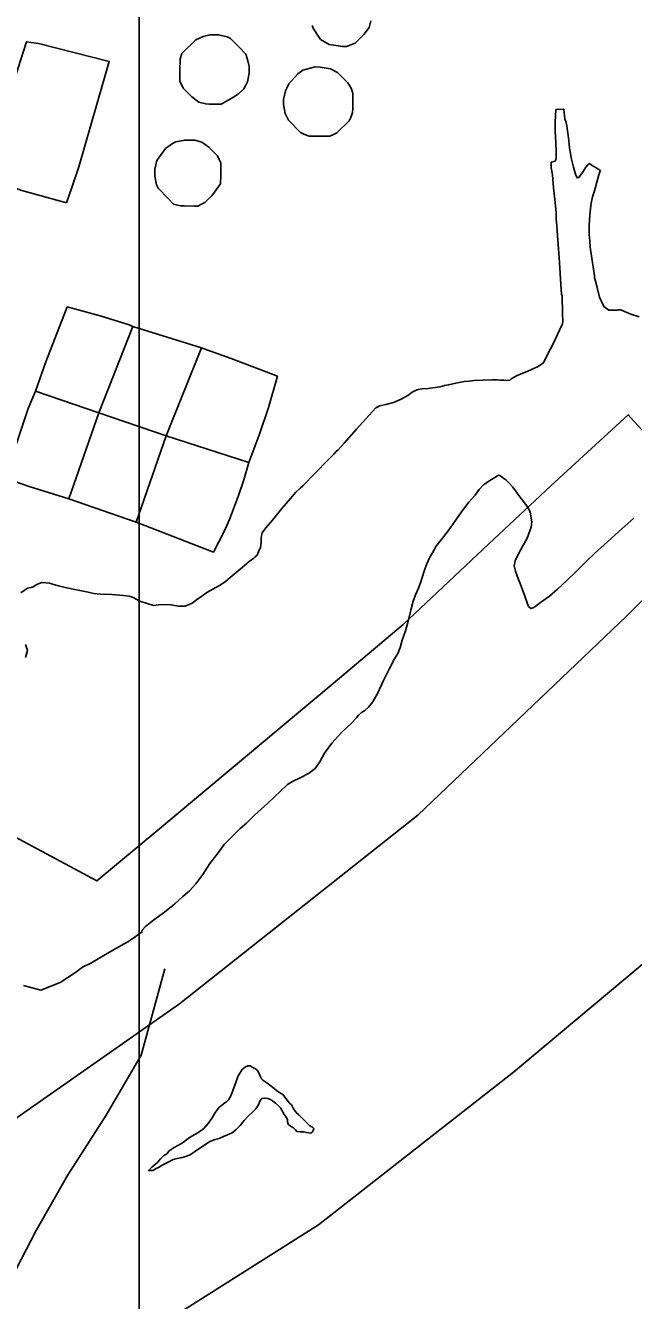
# Model space of a CAD drawing. Extents: x 1662474 to 1856135, y 779280 to 917889.
# Drawn here: x 1730904 to 1731608, y 797531 to 799005 of the extents above; entities that cross this region are included whole.
import ezdxf

# ---------------------------------------------------------------- set-up
doc = ezdxf.new("R2010")
doc.units = 0
for name, color, linetype in [('Exist Boundary Political City Limit New', 7, 'Continuous'), ('Exist Hydrographic Lake Shore', 7, 'Continuous'), ('Exist Hydrographic Misc Water Feature', 7, 'Continuous'), ('Exist Road Primary Interstate Divided Center Attributed', 7, 'Continuous'), ('Map Preparation Boundary City Limit Buffer Line', 7, 'Continuous'), ('Map Preparation Inset Cut Line', 7, 'Continuous')]:
    doc.layers.add(name, color=color, linetype=linetype)

msp = doc.modelspace()

# ---------------------------------------------------------------- linework, layer by layer
at = {"layer": 'Exist Boundary Political City Limit New'}
msp.add_lwpolyline([(1730832.4, 798098.3), (1730986.6, 798015.8), (1731057.2, 798074.6), (1731260.1, 798244), (1731341.1, 798312.1), (1731439.9, 798405.1), (1731511.9, 798472.6), (1731601.5, 798554.8), (1731608.5, 798547.1), (1731966.2, 798159.2), (1731978.5, 798106.8), (1732013.9, 798054.5), (1732035.2, 798052.1)], dxfattribs=at)
at = {"layer": 'Exist Hydrographic Lake Shore'}
for points in [[(1731168.4, 798389), (1731170, 798390.6), (1731172.1, 798392.4), (1731173.9, 798396.1), (1731176, 798401.1), (1731176.9, 798407.1), (1731176.9, 798412.9), (1731178.1, 798418.4), (1731182.4, 798424.1), (1731189.9, 798432.8), (1731200.8, 798446.2), (1731210.6, 798458), (1731216.8, 798465.4), (1731221.8, 798469.8), (1731224.9, 798472.7), (1731239.2, 798487.1), (1731254, 798502.1), (1731261.1, 798509.2), (1731263.8, 798512.1), (1731266, 798514.2), (1731272.9, 798521.8), (1731287.2, 798538.1), (1731301.8, 798554.3), (1731309.4, 798562.8), (1731314.1, 798565.1), (1731321.1, 798566.7), (1731330.1, 798568.8), (1731338.8, 798572.7), (1731346.4, 798577.2), (1731351.6, 798580.8), (1731355.2, 798582.9), (1731358.5, 798584), (1731363.1, 798584.8), (1731370.2, 798585.3), (1731378.1, 798586.1), (1731383.6, 798586.9), (1731386.8, 798587.9), (1731389.1, 798588.4), (1731393.6, 798589.2), (1731402.2, 798591.1), (1731411.8, 798593.2), (1731417.5, 798593.7), (1731422.8, 798594.5), (1731433.2, 798594.8), (1731443.8, 798595.2), (1731450, 798595.2), (1731453.8, 798594.8), (1731457.6, 798594.8), (1731461, 798594.5), (1731464.5, 798594.8), (1731466, 798596.3), (1731473.1, 798600.2), (1731485.2, 798605.2), (1731497.2, 798610.5), (1731503.4, 798614.7), (1731507.5, 798622.8), (1731515.1, 798637.5), (1731521.8, 798652.5), (1731525.4, 798659.8), (1731525.9, 798663.2), (1731525.6, 798671.1), (1731525.4, 798679.2), (1731524.9, 798685.8), (1731524.9, 798692.1), (1731524.4, 798694.2), (1731523.5, 798705.5), (1731522, 798730.7), (1731520.1, 798757.2), (1731518.8, 798772.7), (1731518.2, 798781.1), (1731518, 798788.2), (1731516.8, 798800.2), (1731515.1, 798817.3), (1731513.9, 798832.2), (1731512.5, 798840.1), (1731512.5, 798846.7), (1731516.8, 798848), (1731518.2, 798851.2), (1731518.2, 798858.2), (1731517.8, 798869.6), (1731516.8, 798882.7), (1731516.8, 798893.2), (1731517.8, 798907.6), (1731527, 798907.9), (1731528.2, 798896.6), (1731529.2, 798893.7), (1731530.6, 798888.7), (1731531.1, 798882.9), (1731532.5, 798875.1), (1731533.5, 798863.8), (1731535.6, 798851.9), (1731538, 798841.2), (1731540.4, 798832.8), (1731542.4, 798828.6), (1731544.2, 798829.1), (1731548.5, 798834.9), (1731552.6, 798841.2), (1731554.8, 798843.6), (1731556.6, 798845.1), (1731559, 798843.3)], [(1731559, 798843.3), (1731563.1, 798840.9), (1731567.4, 798838.3), (1731569.2, 798837.2), (1731568.6, 798835.2), (1731567.6, 798832), (1731565, 798823.6), (1731562.4, 798813.6), (1731560, 798806.6), (1731558.8, 798799.4), (1731557.9, 798792.9), (1731557.1, 798786.1), (1731556.6, 798779.2), (1731556.4, 798773.8), (1731556.4, 798768.8), (1731556.4, 798763.2), (1731556.9, 798755.6), (1731557.6, 798749.1), (1731557.9, 798745.7), (1731561.9, 798718.1), (1731562.4, 798715.5), (1731562.4, 798713.4), (1731563.6, 798709.2), (1731565.5, 798701.8), (1731568.4, 798690.6), (1731573.4, 798679.8), (1731579.1, 798675.6), (1731584.6, 798675.6), (1731588.4, 798675.6), (1731590.5, 798676.1), (1731592.9, 798676.1), (1731597.2, 798674.2), (1731604.6, 798671.1), (1731614.1, 798668)], [(1731608, 798435.2), (1731590.8, 798419.7), (1731573.6, 798404.4), (1731562.6, 798394.5), (1731553.8, 798386.1), (1731541.9, 798374.2), (1731530.1, 798362.8), (1731519.6, 798353.3), (1731510.4, 798344.9), (1731500.1, 798337.6), (1731492.2, 798332), (1731488.9, 798330.7), (1731486.2, 798333.1), (1731484.4, 798337.2), (1731479.8, 798350.4), (1731475.8, 798361.7), (1731474.5, 798364.3), (1731471.2, 798374), (1731469.5, 798380.1), (1731470.8, 798385.8), (1731475.2, 798395.6), (1731484.6, 798412.1), (1731489.1, 798424.9), (1731489.9, 798431), (1731488.1, 798442.2), (1731485.2, 798447.8), (1731476.2, 798459.8), (1731471.2, 798466.9), (1731467.9, 798470.9), (1731464, 798475.1), (1731459.8, 798479.5), (1731456.1, 798482.4), (1731453.8, 798484.2), (1731451.4, 798485.1), (1731447.1, 798482.4), (1731441.4, 798478.8), (1731434.2, 798473.8), (1731429.2, 798468.5), (1731424.6, 798461.9), (1731417.2, 798453.6), (1731409.9, 798444.1), (1731404.1, 798435.9), (1731398.1, 798427.6), (1731390.8, 798417.3), (1731383.4, 798408.1), (1731379.1, 798402.4), (1731376.8, 798398.7), (1731375.2, 798395.2), (1731373.1, 798392.1), (1731371.5, 798389.2), (1731370, 798385.8), (1731368.6, 798382.4), (1731366.2, 798376.1), (1731362.6, 798365.4), (1731361.6, 798361.7), (1731358.8, 798354.3), (1731355.5, 798346.4), (1731352.6, 798339.1), (1731350, 798328.9), (1731347.1, 798316.2), (1731343.8, 798304.8), (1731340.1, 798294.2), (1731338, 798286.9), (1731336.4, 798282.4), (1731334.9, 798278.8), (1731331.1, 798272.4), (1731325.1, 798260.6), (1731318, 798246.8), (1731311.8, 798233.3)], [(1730898.9, 798348.8), (1730906.5, 798354.1), (1730910.6, 798355.1), (1730913.2, 798355.9), (1730917.2, 798358.6), (1730923.2, 798360.9), (1730931.9, 798360.1), (1730939.2, 798357.8), (1730943.8, 798356.7), (1730950, 798355.1), (1730963.1, 798352.5), (1730976.9, 798349.6), (1730983.4, 798348.1), (1730990.8, 798347.5), (1731004.1, 798346.8), (1731017.5, 798345.9), (1731024, 798345.1), (1731028.8, 798343.6), (1731036.6, 798339.4), (1731046.1, 798336.2), (1731052.4, 798334.1), (1731057.9, 798334.9), (1731064.8, 798335.2), (1731072.6, 798334.9), (1731080.8, 798333.6), (1731089.1, 798333.6), (1731097.2, 798337), (1731103.6, 798341.8), (1731106.8, 798343.8), (1731109.9, 798346.2), (1731114.1, 798349.1), (1731121.1, 798353), (1731128.5, 798357.2), (1731135.1, 798361.4), (1731141.1, 798366.7), (1731152.4, 798376.4), (1731163.1, 798385.1), (1731168.4, 798389)], [(1730904.1, 798274), (1730906.5, 798282.1), (1730904.1, 798289.2)], [(1731311.8, 798233.3), (1731306, 798222.8), (1731301.2, 798216.8), (1731296.8, 798212.9), (1731292.9, 798210.5)], [(1731292.9, 798210.5), (1731289.6, 798207.6), (1731286.8, 798203.9), (1731280.8, 798197.9), (1731270, 798187.7), (1731258.5, 798175.1), (1731250.2, 798163.5), (1731244.8, 798153.3), (1731239.2, 798145.7), (1731231.6, 798139.9), (1731222, 798134.9), (1731213.2, 798130.7), (1731207.2, 798127.1), (1731199.1, 798119.7), (1731184.4, 798105.8), (1731169.2, 798091.9), (1731160, 798082.7), (1731152.6, 798076.4), (1731144, 798068), (1731134.2, 798058), (1731125.9, 798046.8), (1731117.5, 798035.9), (1731109.4, 798023.1), (1731101.2, 798012.4), (1731093.9, 798004.5), (1731086.2, 797997.6), (1731076.9, 797989.2), (1731065.2, 797979.8), (1731052.6, 797970.9), (1731043.2, 797963.2), (1731039.2, 797958.8), (1731038.8, 797956.4), (1731034.2, 797953.6), (1731029.6, 797950.1), (1731025.4, 797947.2), (1731023.2, 797945.7), (1731014.1, 797940.7), (1730996.8, 797930.8), (1730979.8, 797920.8), (1730970.2, 797916), (1730961.9, 797910), (1730944.2, 797898.4), (1730922, 797889.5), (1730901.8, 797894.8)], [(1731133.2, 797758), (1731137.1, 797760.9), (1731139, 797762.8), (1731141.6, 797767.4), (1731146.1, 797778.5), (1731150.2, 797790.3), (1731155, 797797.9), (1731158.8, 797800.8), (1731161.6, 797802.1), (1731164, 797802.1), (1731167.4, 797800.2), (1731170.2, 797798.4), (1731172.4, 797796.9), (1731173.6, 797794.8), (1731174.8, 797791.9), (1731176, 797789.2), (1731177.4, 797787.1), (1731178.6, 797785.6)], [(1731178.6, 797785.6), (1731181, 797783.8), (1731184.4, 797781.6), (1731188.4, 797778.5), (1731192, 797775.6), (1731194.6, 797773.5), (1731197.2, 797771.7), (1731199.9, 797770.1), (1731202.8, 797768), (1731205.1, 797764.8), (1731207.2, 797761.9), (1731209.4, 797759.3), (1731211.8, 797757), (1731214.4, 797752.2), (1731217.5, 797748.1), (1731220.4, 797745.2), (1731225.6, 797740.4), (1731228.2, 797737.6), (1731230.9, 797734.9), (1731233.2, 797732.6), (1731236.1, 797731.2), (1731237.8, 797729.7), (1731237.1, 797727.1), (1731236.1, 797725.5), (1731234.2, 797724.2), (1731229.6, 797724.9), (1731225.9, 797725.8), (1731221.8, 797725.8), (1731218.2, 797726.2), (1731216.5, 797728.1), (1731214.1, 797730.2), (1731210.6, 797732.1), (1731208.2, 797734.4), (1731207.5, 797737.3), (1731207.2, 797739.9), (1731205.6, 797742.8), (1731203.6, 797745.9), (1731202, 797748.3), (1731200.8, 797750.7), (1731199.1, 797753.3), (1731196.8, 797755.7), (1731193.4, 797758.8), (1731189.9, 797761.7), (1731187.6, 797763.2), (1731184.4, 797764.1), (1731180.8, 797764.8), (1731177.6, 797764.1), (1731175.2, 797761.2), (1731173.6, 797757), (1731170.8, 797752.2), (1731166.9, 797748.3), (1731162.1, 797744.1), (1731157.1, 797738.9), (1731152.6, 797733.1), (1731148, 797728.4), (1731143.2, 797724.7), (1731138, 797722.3), (1731133.2, 797720.2), (1731128.2, 797717.9), (1731123.8, 797716.8), (1731117.5, 797714.4), (1731108.9, 797708.9), (1731101.2, 797703.7), (1731097.2, 797700.8), (1731094.4, 797699.2), (1731089.6, 797697.1), (1731083.9, 797695.6), (1731079.8, 797695), (1731075.2, 797693.7), (1731069.2, 797690.8), (1731064, 797687.9), (1731061.4, 797686.6), (1731059, 797684.8), (1731055.5, 797683.2), (1731051.4, 797680.9), (1731046.4, 797681.1), (1731050.9, 797685.3), (1731056.4, 797689.8), (1731060.5, 797694.5), (1731064, 797697.9), (1731066.4, 797699.5), (1731068.4, 797701.1), (1731070.2, 797703.2), (1731072.9, 797705.2), (1731076.2, 797707.6), (1731080.5, 797709.8), (1731084.8, 797712.1), (1731088.4, 797714.7), (1731092.9, 797718.4), (1731096.8, 797720.5), (1731100.8, 797722.9), (1731104.6, 797725.2), (1731110.4, 797729.7), (1731115.6, 797735.2), (1731120.1, 797741.8), (1731123.2, 797747.2), (1731125.9, 797751.2), (1731128.2, 797754.1), (1731130.4, 797755.9), (1731133.2, 797758)]]:
    msp.add_lwpolyline(points, dxfattribs=at)
at = {"layer": 'Exist Hydrographic Misc Water Feature'}
for p, q in [((1730989.2, 798557.1), (1731028.2, 798656.8)), ((1731028.2, 798656.8), (1731107.9, 798632)), ((1731066.9, 798530.4), (1731107.9, 798632)), ((1730989.2, 798557.1), (1730915.6, 798581.9)), ((1730954.3, 798457.4), (1730989.2, 798557.1)), ((1731066.9, 798530.4), (1730989.2, 798557.1)), ((1731032.1, 798430.7), (1731066.9, 798530.4)), ((1731162.7, 798499.5), (1731066.9, 798530.4)), ((1731032.1, 798430.7), (1730954.3, 798457.4))]:
    msp.add_line(p, q, dxfattribs=at)
for points in [[(1731235.7, 799005), (1731237.5, 799001), (1731245.5, 798988.8), (1731255.4, 798982.8), (1731271.3, 798980.6), (1731275.4, 798980.6), (1731285.5, 798984.5), (1731289.6, 798988.4), (1731295.5, 798994.4), (1731301.7, 799002.4), (1731303.7, 799010.4)], [(1731127.4, 798994), (1731123.5, 798994), (1731117.6, 798994), (1731109.6, 798992.2), (1731101.4, 798988.2), (1731085.2, 798972.3), (1731083.3, 798966.4), (1731082.9, 798952.4), (1731082.9, 798940.3), (1731086.8, 798932.3), (1731096.8, 798922.2), (1731104.8, 798916.1), (1731112.8, 798914.1), (1731116.7, 798914), (1731130.7, 798913.9), (1731144.8, 798921.8), (1731150.8, 798925.7), (1731156.9, 798931.7), (1731159, 798935.7), (1731161, 798939.7), (1731163.1, 798949.7), (1731163.1, 798957.6), (1731161.2, 798965.7), (1731159.2, 798971.7), (1731151.4, 798979.7), (1731141.3, 798989.9), (1731137.4, 798991.9), (1731127.4, 798994)], [(1730951.7, 798799.6), (1730899.8, 798814.1), (1730859.8, 798828.5), (1730888.9, 798934.2), (1730905.3, 798986.1), (1730919.3, 798984), (1731001.1, 798963.1), (1730966, 798841.4), (1730957.8, 798817.5), (1730951.7, 798799.6)], [(1731245.1, 798956.8), (1731239.2, 798956.9), (1731225.2, 798953), (1731219.1, 798949.1), (1731209, 798937.2), (1731207, 798933.2), (1731204.9, 798929.2), (1731202.7, 798919.3), (1731202.7, 798913.3), (1731204.7, 798903.2), (1731206.6, 798899.2), (1731208.6, 798895.2), (1731222.3, 798881), (1731226.4, 798879), (1731232.4, 798877), (1731250.4, 798876.8), (1731256.4, 798876.7), (1731260.5, 798878.7), (1731264.4, 798880.7), (1731278.7, 798894.5), (1731280.6, 798898.5), (1731282.6, 798904.4), (1731282.8, 798908.4), (1731282.8, 798926.4), (1731281, 798932.5), (1731277.1, 798938.5), (1731265.2, 798950.6), (1731257.2, 798954.8), (1731245.1, 798956.8)], [(1731096.2, 798872.2), (1731088.4, 798872.4), (1731078.2, 798870.4), (1731074.3, 798868.5), (1731066.3, 798862.5), (1731056, 798848.6), (1731054, 798838.6), (1731053.8, 798830.6), (1731055.8, 798820.6), (1731057.7, 798816.6), (1731069.6, 798804.4), (1731075.5, 798798.4), (1731083.7, 798796.3), (1731087.6, 798796.3), (1731099.7, 798796.1), (1731103.6, 798796.1), (1731107.7, 798798.1), (1731111.6, 798800.1), (1731115.7, 798804), (1731119.8, 798808), (1731129.9, 798821.9), (1731130.1, 798831.9), (1731130.1, 798845.9), (1731128.2, 798850), (1731126.2, 798854), (1731116.3, 798864), (1731108.3, 798870.1), (1731100.3, 798872.2), (1731096.2, 798872.2)], [(1730915.6, 798581.9), (1730927.9, 798615.8), (1730948.4, 798669.6), (1730952.5, 798679.5), (1730990.4, 798669.1), (1731024.3, 798658.8), (1731028.2, 798656.8)], [(1731107.9, 798632), (1731114.1, 798629.9), (1731142, 798619.7), (1731195.7, 798599.2), (1731185.4, 798563.3), (1731175.2, 798533.4), (1731162.7, 798499.5)], [(1730954.3, 798457.4), (1730908.4, 798471.9), (1730890.6, 798478.1), (1730882.6, 798484.1), (1730890.8, 798512.1), (1730907.4, 798562), (1730915.6, 798581.9)], [(1731162.7, 798499.5), (1731156.7, 798479.5), (1731150.6, 798461.6), (1731140.1, 798433.7), (1731134, 798419.8), (1731121.7, 798395.9), (1731042.1, 798426.6), (1731032.1, 798430.7)], [(1731065.3, 797914.3), (1731038.2, 797814.5), (1730997.6, 797744.9), (1730952.9, 797675.3), (1730916.4, 797611.5), (1730887.7, 797555.8)]]:
    msp.add_lwpolyline(points, dxfattribs=at)
at = {"layer": 'Exist Road Primary Interstate Divided Center Attributed'}
for points in [[(1732386.6, 799285.9), (1732259.4, 799106.5), (1732094, 798873.5), (1731852.5, 798574.7), (1731730.3, 798452.6), (1731599.6, 798321.8), (1731358.1, 798092), (1731082.2, 797873.7), (1730737.3, 797632.3), (1730245.9, 797303.8), (1729847.3, 797012.7), (1729288.2, 796631.7), (1728756.7, 796261.4), (1727774.1, 795553), (1726872, 794925.1), (1725631.7, 794055.7), (1724549.7, 793279.7), (1724002.1, 792892.2)], [(1724456, 792992.1), (1724927.5, 793319), (1725489.7, 793732.7), (1726116.2, 794152.3), (1726430.1, 794370.9), (1726555.7, 794451.2), (1727367.3, 795005.8), (1727988.4, 795412.6), (1728644.2, 795857.4), (1729729.5, 796594.1), (1730203.2, 796918.4), (1730576.4, 797192.8), (1730918.2, 797412.8), (1731243.2, 797618.1), (1731468.7, 797794.6), (1731615.2, 797917.2), (1731691.9, 797981.5), (1731839, 798134.7), (1731934.3, 798230.8), (1732055.2, 798354.2), (1732231.3, 798551.2), (1732400.3, 798769.4), (1732462.8, 798863), (1732587.4, 799049.7)]]:
    msp.add_lwpolyline(points, dxfattribs=at)
at = {"layer": 'Map Preparation Boundary City Limit Buffer Line'}
msp.add_lwpolyline([(1730832.4, 798098.3), (1730986.6, 798015.8), (1731057.2, 798074.6), (1731260.1, 798244), (1731341.1, 798312.1), (1731439.9, 798405.1), (1731511.9, 798472.6), (1731601.5, 798554.8), (1731608.5, 798547.1), (1731966.2, 798159.2), (1731978.5, 798106.8), (1732013.9, 798054.5), (1732035.2, 798052.1)], dxfattribs=at)
at = {"layer": 'Map Preparation Inset Cut Line'}
for points in [[(1731035.7, 782767.4), (1668486.3, 782767.4), (1668486.3, 826588.1), (1731035.7, 826588.1)], [(1793585.1, 782767.4), (1731035.7, 782767.4), (1731035.7, 826588.1), (1793585.1, 826588.1)]]:
    msp.add_lwpolyline(points, close=True, dxfattribs=at)

doc.saveas('drawing.dxf')
